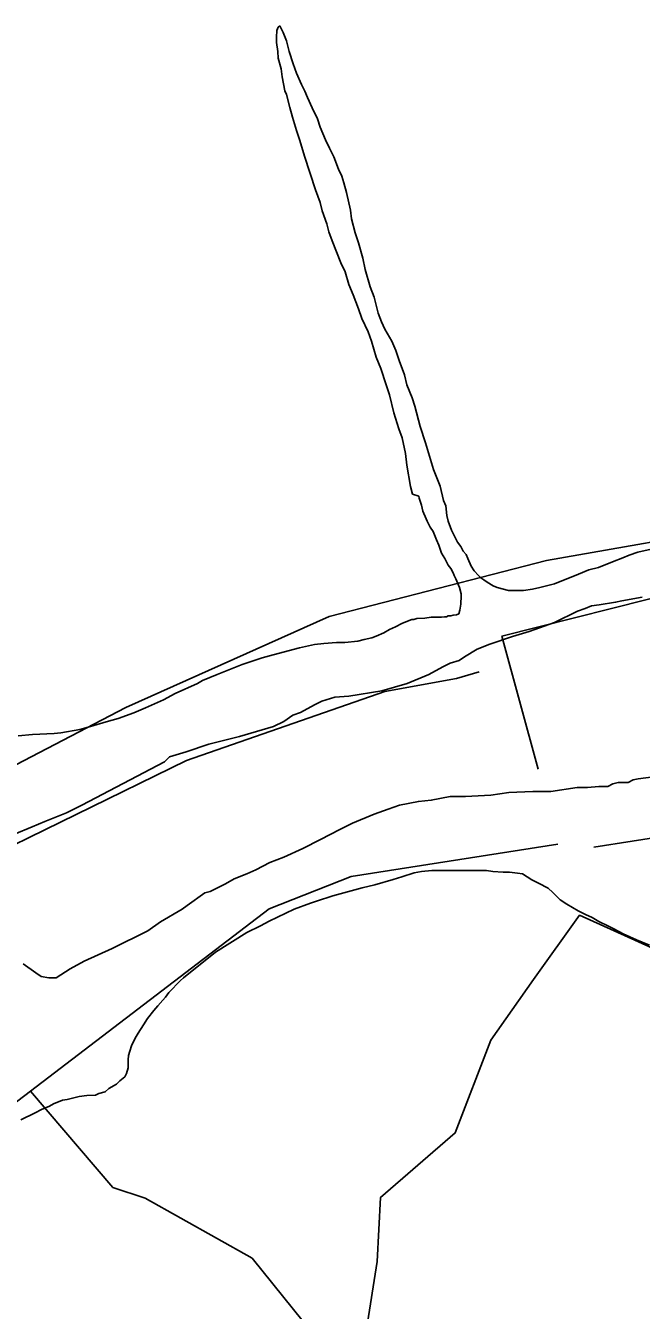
# Model space of a CAD drawing. Extents: x 3355724 to 3393621, y 594744 to 620174.
# Drawn here: x 3367585 to 3368322, y 602356 to 603894 of the extents above; entities that cross this region are included whole.
import ezdxf

# ---------------------------------------------------------------- set-up
doc = ezdxf.new("R2010")
doc.units = 0
for name, color, linetype in [('V-SITE-VEGE', 7, 'Continuous'), ('V-TOPO-SHOR', 7, 'Continuous'), ('V-UTIL-LINE', 7, 'Continuous')]:
    doc.layers.add(name, color=color, linetype=linetype)

msp = doc.modelspace()

# ---------------------------------------------------------------- linework, layer by layer
at = {"layer": 'V-SITE-VEGE'}
for p, q in [((3367885.7, 603888.3), (3367885.1, 603880.3)), ((3367887.4, 603892.4), (3367885.7, 603888.3)), ((3367889.1, 603894.1), (3367887.4, 603892.4)), ((3367893.1, 603886.1), (3367889.1, 603894.1)), ((3367897.1, 603875.8), (3367893.1, 603886.1)), ((3367885.1, 603880.3), (3367885.1, 603874)), ((3367885.1, 603874), (3367886.8, 603863.2)), ((3367900.6, 603863.2), (3367897.1, 603875.8)), ((3367886.8, 603863.2), (3367887.4, 603855.1)), ((3367887.4, 603855.1), (3367890.8, 603842.5)), ((3367905.1, 603848.3), (3367900.6, 603863.2)), ((3367890.8, 603842.5), (3367892, 603832.8)), ((3367909.1, 603837.4), (3367905.1, 603848.3)), ((3367915.4, 603823.6), (3367909.1, 603837.4)), ((3367892, 603832.8), (3367895.4, 603816.2)), ((3367919.4, 603815.6), (3367915.4, 603823.6)), ((3367895.4, 603816.2), (3367897.1, 603811.6)), ((3367897.1, 603811.6), (3367901.1, 603796.2)), ((3367922.3, 603808.2), (3367919.4, 603815.6)), ((3367928, 603795.6), (3367922.3, 603808.2)), ((3367901.1, 603796.2), (3367904.5, 603784.7)), ((3367934.3, 603782.4), (3367928, 603795.6)), ((3367904.5, 603784.7), (3367909.1, 603768.7)), ((3367937.7, 603772.7), (3367934.3, 603782.4)), ((3367909.1, 603768.7), (3367913.1, 603756.7)), ((3367944, 603757.2), (3367937.7, 603772.7)), ((3367913.1, 603756.7), (3367918.8, 603737.8)), ((3367948.6, 603747.5), (3367944, 603757.2)), ((3367953.8, 603737.2), (3367948.6, 603747.5)), ((3367918.8, 603737.8), (3367932, 603697.7)), ((3367959.5, 603722.3), (3367953.8, 603737.2)), ((3367963.5, 603713.7), (3367959.5, 603722.3)), ((3367965.8, 603705.7), (3367963.5, 603713.7)), ((3367969.2, 603694.2), (3367965.8, 603705.7)), ((3367932, 603697.7), (3367937.7, 603682.2)), ((3367973.8, 603673), (3367969.2, 603694.2)), ((3367937.7, 603682.2), (3367940, 603672.5)), ((3367940, 603672.5), (3367945.7, 603657)), ((3367974.9, 603662.7), (3367973.8, 603673)), ((3367945.7, 603657), (3367948, 603647.3)), ((3367979.5, 603646.1), (3367974.9, 603662.7)), ((3367948, 603647.3), (3367952, 603636.4)), ((3367952, 603636.4), (3367962.3, 603610.1)), ((3367983.5, 603634.1), (3367979.5, 603646.1)), ((3367988.6, 603615.8), (3367983.5, 603634.1)), ((3367962.3, 603610.1), (3367967.4, 603599.2)), ((3367991.5, 603602), (3367988.6, 603615.8)), ((3367967.4, 603599.2), (3367972, 603584.3)), ((3367997.2, 603581.4), (3367991.5, 603602)), ((3367972, 603584.3), (3367977.1, 603571.7)), ((3368002.3, 603568.8), (3367997.2, 603581.4)), ((3367977.1, 603571.7), (3367983.4, 603555.1)), ((3368006.9, 603549.9), (3368002.3, 603568.8)), ((3367983.4, 603555.1), (3367987.4, 603543.6)), ((3368010.9, 603539.6), (3368006.9, 603549.9)), ((3367987.4, 603543.6), (3367994.9, 603527.6)), ((3368014.9, 603530.5), (3368010.9, 603539.6)), ((3368023.5, 603516.1), (3368014.9, 603530.5)), ((3367994.9, 603527.6), (3367998.9, 603516.2)), ((3367998.9, 603516.2), (3368004.6, 603497.3)), ((3368028.1, 603505.3), (3368023.5, 603516.1)), ((3368032.1, 603493.2), (3368028.1, 603505.3)), ((3368004.6, 603497.3), (3368010.3, 603483.5)), ((3368010.3, 603483.5), (3368016.6, 603464)), ((3368038.4, 603476.1), (3368032.1, 603493.2)), ((3368041.2, 603464), (3368038.4, 603476.1)), ((3368016.6, 603464), (3368020.6, 603452)), ((3368020.6, 603452), (3368025.7, 603430.3)), ((3368047.5, 603448.6), (3368041.2, 603464)), ((3368050.9, 603438.3), (3368047.5, 603448.6)), ((3368057.2, 603414.2), (3368050.9, 603438.3)), ((3368025.7, 603430.3), (3368031.5, 603411.4)), ((3368031.5, 603411.4), (3368035.5, 603400.5)), ((3368063.5, 603394.7), (3368057.2, 603414.2)), ((3368035.5, 603400.5), (3368039.5, 603381.6)), ((3368064.7, 603390.7), (3368063.5, 603394.7)), ((3368073.2, 603362.7), (3368064.7, 603390.7)), ((3368039.5, 603381.6), (3368041.2, 603367.8)), ((3368041.2, 603367.8), (3368045.7, 603342.1)), ((3368081.2, 603342.6), (3368073.2, 603362.7)), ((3368045.7, 603342.1), (3368048, 603332.9)), ((3368048, 603332.9), (3368055.5, 603330.6)), ((3368055.5, 603330.6), (3368056, 603328.3)), ((3368085.2, 603325.5), (3368081.2, 603342.6)), ((3368056, 603328.3), (3368058.9, 603319.8)), ((3368058.9, 603319.8), (3368060.6, 603312.9)), ((3368088.1, 603319.2), (3368085.2, 603325.5)), ((3368089.2, 603307.7), (3368088.1, 603319.2)), ((3368060.6, 603312.9), (3368064.6, 603303.7)), ((3368064.6, 603303.7), (3368065.8, 603300.9)), ((3368065.8, 603300.9), (3368069.2, 603293.4)), ((3368090.9, 603300.8), (3368089.2, 603307.7)), ((3368094.9, 603290), (3368090.9, 603300.8)), ((3368069.2, 603293.4), (3368072.6, 603288.3)), ((3368072.6, 603288.3), (3368076.6, 603278.5)), ((3368097.8, 603283.7), (3368094.9, 603290)), ((3368101.8, 603275.6), (3368097.8, 603283.7)), ((3368076.6, 603278.5), (3368079.5, 603272.2)), ((3368079.5, 603272.2), (3368082.9, 603262.5)), ((3368105.8, 603270.5), (3368101.8, 603275.6)), ((3368108.7, 603264.8), (3368105.8, 603270.5)), ((3368337.1, 603268.1), (3368317.6, 603263.5)), ((3368082.9, 603262.5), (3368086.9, 603256.2)), ((3368086.9, 603256.2), (3368090.9, 603248.2)), ((3368112.1, 603260.8), (3368108.7, 603264.8)), ((3368114.4, 603256.2), (3368112.1, 603260.8)), ((3368118.4, 603247), (3368114.4, 603256.2)), ((3368287.3, 603252.1), (3368270.7, 603245.2)), ((3368299.9, 603256.7), (3368287.3, 603252.1)), ((3368307.3, 603260.1), (3368299.9, 603256.7)), ((3368317.6, 603263.5), (3368307.3, 603260.1)), ((3368090.9, 603248.2), (3368093.8, 603244.2)), ((3368093.8, 603244.2), (3368096.6, 603239)), ((3368096.6, 603239), (3368097.8, 603235.6)), ((3368121.8, 603241.3), (3368118.4, 603247)), ((3368127, 603235.6), (3368121.8, 603241.3)), ((3368246.6, 603237.2), (3368218, 603225.8)), ((3368259.2, 603242.4), (3368246.6, 603237.2)), ((3368270.7, 603245.2), (3368259.2, 603242.4)), ((3368097.8, 603235.6), (3368100.1, 603231.6)), ((3368100.1, 603231.6), (3368104.1, 603221.3)), ((3368104.1, 603221.3), (3368106.4, 603213.8)), ((3368129.8, 603232.7), (3368127, 603235.6)), ((3368133.3, 603230.4), (3368129.8, 603232.7)), ((3368137.3, 603227.5), (3368133.3, 603230.4)), ((3368144.7, 603223.5), (3368137.3, 603227.5)), ((3368149.3, 603221.2), (3368144.7, 603223.5)), ((3368163, 603217.8), (3368149.3, 603221.2)), ((3368200.3, 603221.2), (3368191.7, 603219.5)), ((3368218, 603225.8), (3368200.3, 603221.2)), ((3368106.4, 603207.5), (3368105.8, 603205.2)), ((3368106.4, 603213.8), (3368106.4, 603207.5)), ((3368180.8, 603217.8), (3368163, 603217.8)), ((3368191.7, 603219.5), (3368180.8, 603217.8)), ((3368104.6, 603194.3), (3368103.5, 603189.8)), ((3368105.8, 603201.2), (3368104.6, 603194.3)), ((3368105.8, 603205.2), (3368105.8, 603201.2)), ((3368035.4, 603178.3), (3368027.9, 603174.3)), ((3368043.9, 603181.8), (3368035.4, 603178.3)), ((3368047.4, 603182.9), (3368043.9, 603181.8)), ((3368049.7, 603182.9), (3368047.4, 603182.9)), ((3368053.1, 603184.1), (3368049.7, 603182.9)), ((3368062.8, 603184.6), (3368053.1, 603184.1)), ((3368070.3, 603185.8), (3368062.8, 603184.6)), ((3368082.9, 603185.8), (3368070.3, 603185.8)), ((3368086.3, 603186.3), (3368082.9, 603185.8)), ((3368088.6, 603186.3), (3368086.3, 603186.3)), ((3368090.9, 603187.5), (3368088.6, 603186.3)), ((3368093.8, 603187.5), (3368090.9, 603187.5)), ((3368096.6, 603188.1), (3368093.8, 603187.5)), ((3368100.6, 603188.6), (3368096.6, 603188.1)), ((3368103.5, 603189.8), (3368100.6, 603188.6)), ((3367999.3, 603161.2), (3367990.1, 603158.9)), ((3368004.4, 603162.9), (3367999.3, 603161.2)), ((3368013.6, 603166.9), (3368004.4, 603162.9)), ((3368020.5, 603170.9), (3368013.6, 603166.9)), ((3368027.9, 603174.3), (3368020.5, 603170.9)), ((3367912.8, 603149.2), (3367881.3, 603140.6)), ((3367930.6, 603153.2), (3367912.8, 603149.2)), ((3367942, 603154.3), (3367930.6, 603153.2)), ((3367956.9, 603155.5), (3367942, 603154.3)), ((3367967.2, 603155.5), (3367956.9, 603155.5)), ((3367982.7, 603157.2), (3367967.2, 603155.5)), ((3367990.1, 603158.9), (3367982.7, 603157.2)), ((3367844.1, 603129.2), (3367826.4, 603121.8)), ((3367868.2, 603137.2), (3367844.1, 603129.2)), ((3367881.3, 603140.6), (3367868.2, 603137.2)), ((3367814.3, 603117.2), (3367796.6, 603109.8)), ((3367826.4, 603121.8), (3367814.3, 603117.2)), ((3367790.8, 603106.3), (3367763.9, 603094.3)), ((3367796.6, 603109.8), (3367790.8, 603106.3)), ((3367750.2, 603086.9), (3367728.4, 603077.2)), ((3367763.9, 603094.3), (3367750.2, 603086.9)), ((3367714.7, 603071.4), (3367695.8, 603064.6)), ((3367728.4, 603077.2), (3367714.7, 603071.4)), ((3367662.6, 603054.9), (3367650, 603051.4)), ((3367681.5, 603060.6), (3367662.6, 603054.9)), ((3367695.8, 603064.6), (3367681.5, 603060.6)), ((3367593.3, 603045.2), (3367576.1, 603043.5)), ((3367619.1, 603046.3), (3367593.3, 603045.2)), ((3367627.1, 603047.4), (3367619.1, 603046.3)), ((3367650, 603051.4), (3367627.1, 603047.4)), ((3368003.1, 602865.2), (3368024.9, 602871.5)), ((3368024.9, 602871.5), (3368035.2, 602874.9)), ((3368035.2, 602874.9), (3368050.1, 602879.5)), ((3368050.1, 602879.5), (3368058.7, 602881.2)), ((3368058.7, 602881.2), (3368071.3, 602882.3)), ((3368071.3, 602882.3), (3368136.5, 602882.3)), ((3368136.5, 602882.3), (3368144, 602881.2)), ((3368144, 602881.2), (3368156.6, 602880.6)), ((3368156.6, 602880.6), (3368164, 602880.6)), ((3368164, 602880.6), (3368173.8, 602879.4)), ((3368173.8, 602879.4), (3368179.5, 602878.3)), ((3368179.5, 602878.3), (3368190.9, 602871.4)), ((3368190.9, 602871.4), (3368198.9, 602867.4)), ((3368198.9, 602867.4), (3368210.4, 602861.1)), ((3367933.3, 602845.8), (3367952.7, 602852.1)), ((3367952.7, 602852.1), (3367965.9, 602855.5)), ((3367965.9, 602855.5), (3367987.7, 602861.8)), ((3367987.7, 602861.8), (3368003.1, 602865.2)), ((3368210.4, 602861.1), (3368216.1, 602855.9)), ((3368216.1, 602855.9), (3368224.7, 602847.3)), ((3367906.4, 602836), (3367925.8, 602843.5)), ((3367925.8, 602843.5), (3367933.3, 602845.8)), ((3368224.7, 602847.3), (3368232.7, 602842.2)), ((3368232.7, 602842.2), (3368246.4, 602834.2)), ((3367866.3, 602816), (3367876.6, 602821.7)), ((3367876.6, 602821.7), (3367906.4, 602836)), ((3368246.4, 602834.2), (3368255, 602829.6)), ((3368255, 602829.6), (3368263, 602826.1)), ((3368263, 602826.1), (3368271.1, 602821.5)), ((3368271.1, 602821.5), (3368282.5, 602815.8)), ((3367812.4, 602784.6), (3367849.7, 602808)), ((3367849.7, 602808), (3367866.3, 602816)), ((3368282.5, 602815.8), (3368288.8, 602812.4)), ((3368288.8, 602812.4), (3368300.2, 602806.7)), ((3368300.2, 602806.7), (3368316.3, 602799.2)), ((3368316.3, 602799.2), (3368331.7, 602792.9)), ((3367774.1, 602753.7), (3367812.4, 602784.6)), ((3367756.3, 602736.5), (3367770.6, 602750.8)), ((3367770.6, 602750.8), (3367774.1, 602753.7)), ((3367749.4, 602727.3), (3367752.3, 602730.8)), ((3367752.3, 602730.8), (3367756.3, 602736.5)), ((3367731.1, 602705), (3367738.6, 602714.8)), ((3367738.6, 602714.8), (3367743.1, 602720.5)), ((3367743.1, 602720.5), (3367749.4, 602727.3)), ((3367726, 602697.6), (3367731.1, 602705)), ((3367716.2, 602681.6), (3367719.6, 602687.8)), ((3367719.6, 602687.8), (3367726, 602697.6)), ((3367709.9, 602666.1), (3367711.6, 602672.4)), ((3367711.6, 602672.4), (3367716.2, 602681.6)), ((3367707.6, 602655.8), (3367708.2, 602660.9)), ((3367707.6, 602646.1), (3367707.6, 602655.8)), ((3367708.2, 602660.9), (3367709.9, 602666.1)), ((3367703.6, 602635.2), (3367705.9, 602639.2)), ((3367705.9, 602639.2), (3367707.6, 602646.1)), ((3367680.1, 602617.4), (3367684.7, 602621.5)), ((3367684.7, 602621.5), (3367693.9, 602626.6)), ((3367693.9, 602626.6), (3367697.9, 602630.6)), ((3367697.9, 602630.6), (3367703.6, 602635.2)), ((3367618.3, 602603.2), (3367629.2, 602607.2)), ((3367629.2, 602607.2), (3367634.9, 602608.3)), ((3367634.9, 602608.3), (3367649.2, 602611.7)), ((3367649.2, 602611.7), (3367658.4, 602612.9)), ((3367658.4, 602612.9), (3367668.7, 602613.4)), ((3367668.7, 602613.4), (3367672.7, 602615.2)), ((3367672.7, 602615.2), (3367680.1, 602617.4)), ((3367579.3, 602583.7), (3367596.5, 602592.3)), ((3367596.5, 602592.3), (3367604, 602596.3)), ((3367604, 602596.3), (3367613.7, 602600.3)), ((3367613.7, 602600.3), (3367618.3, 602603.2))]:
    msp.add_line(p, q, dxfattribs=at)
for points in [[(3367652.3, 602960.7), (3367751.2, 603012.4), (3367757.2, 603018.5), (3367777, 603024.5), (3367804.4, 603033.6), (3367840.9, 603042.7), (3367881.9, 603054.9), (3367894.1, 603061), (3367904.8, 603068.6), (3367913.9, 603071.6), (3367930.6, 603080.7), (3367939.7, 603085.3), (3367955, 603089.8), (3367971.7, 603091.3), (3368011.2, 603097.4), (3368041.6, 603106.5), (3368067.5, 603117.1), (3368084.2, 603126.3), (3368093.3, 603130.8), (3368104, 603133.9), (3368110.1, 603138.4), (3368125.3, 603147.5), (3368140.5, 603153.6), (3368167.9, 603162.7), (3368187.6, 603168.8), (3368218.1, 603179.4), (3368245.4, 603193.1), (3368254.6, 603196.1), (3368262.2, 603199.2), (3368271.3, 603200.7), (3368291.1, 603203.7), (3368298.7, 603205.2), (3368323, 603209.8)], [(3368354.8, 602996.9), (3368318.3, 602992.3), (3368312.2, 602990.8), (3368306.2, 602987.8), (3368294, 602987.8), (3368287.9, 602986.3), (3368281.8, 602983.2), (3368271.2, 602983.2), (3368257.5, 602981.7), (3368245.3, 602981.7), (3368213.4, 602977.2), (3368192.1, 602977.2), (3368163.2, 602975.7), (3368141.9, 602972.7), (3368111.5, 602971.1), (3368093.3, 602971.2), (3368070.5, 602966.6), (3368055.2, 602965.1), (3368032.4, 602960.5), (3368018.8, 602956), (3368002, 602949.9), (3367976.2, 602939.3), (3367961, 602931.7), (3367938.1, 602919.5), (3367916.8, 602908.9), (3367894, 602898.3), (3367877.3, 602892.2), (3367860.6, 602883.1), (3367849.9, 602878.5), (3367834.7, 602872.4), (3367824.1, 602866.4), (3367805.8, 602857.2), (3367799.7, 602855.7), (3367778.4, 602840.5), (3367772.4, 602836), (3367746.5, 602820.8), (3367731.3, 602810.2), (3367688.7, 602788.9), (3367655.2, 602773.7), (3367638.5, 602764.6), (3367621.8, 602753.9), (3367612.7, 602753.9), (3367603.5, 602755.5), (3367597.4, 602760), (3367582.2, 602770.7)], [(3367571.7, 602925.8), (3367593, 602934.9), (3367608.2, 602941), (3367634, 602951.6), (3367652.3, 602960.7)]]:
    msp.add_lwpolyline(points, dxfattribs=at)
at = {"layer": 'V-TOPO-SHOR'}
for p, q in [((3368264.9, 602910.3), (3369705.5, 603136.1)), ((3367974.6, 602875.1), (3368222, 602914.1))]:
    msp.add_line(p, q, dxfattribs=at)
for points in [[(3369452.1, 603205.5), (3369249.4, 603247.8), (3369015.7, 603270.6), (3368766.4, 603273.8), (3368560, 603257.7), (3368373.1, 603218.3), (3368155.1, 603163.2), (3368198.4, 603003.6)], [(3367513.2, 602884.9), (3367777.7, 603014.2), (3368015.1, 603096.6), (3368100.7, 603112.4), (3368128, 603120.3)], [(3367591, 602618), (3367876.5, 602836.5), (3367974.6, 602875.1)], [(3367993.1, 602333), (3368005.7, 602414.1), (3368009.8, 602491), (3368099.2, 602568.1), (3368141.6, 602679.2), (3368192.7, 602751.9), (3368248, 602828.9), (3368389, 602765.2)], [(3367993.1, 602333), (3367941.9, 602311.5), (3367856.2, 602418), (3367728, 602490.2), (3367689.5, 602502.9), (3367591, 602618), (3366512.9, 601795.4)]]:
    msp.add_lwpolyline(points, dxfattribs=at)
at = {"layer": 'V-UTIL-LINE'}
msp.add_lwpolyline([(3373869.8, 603434.1), (3369595.2, 603170.4), (3369382.8, 603248.9), (3369090.9, 603298.9), (3368808.8, 603311.4), (3368618.3, 603310.2), (3368449.6, 603295.9), (3368208.6, 603253.7), (3367948.3, 603186.5), (3367705.1, 603077.7), (3367478.7, 602959.9), (3367252.4, 602800.5), (3367026.2, 602610.6), (3366788.1, 602370.1), (3366382.1, 601735.1), (3365545.4, 600143.4)], dxfattribs=at)

doc.saveas('drawing.dxf')
